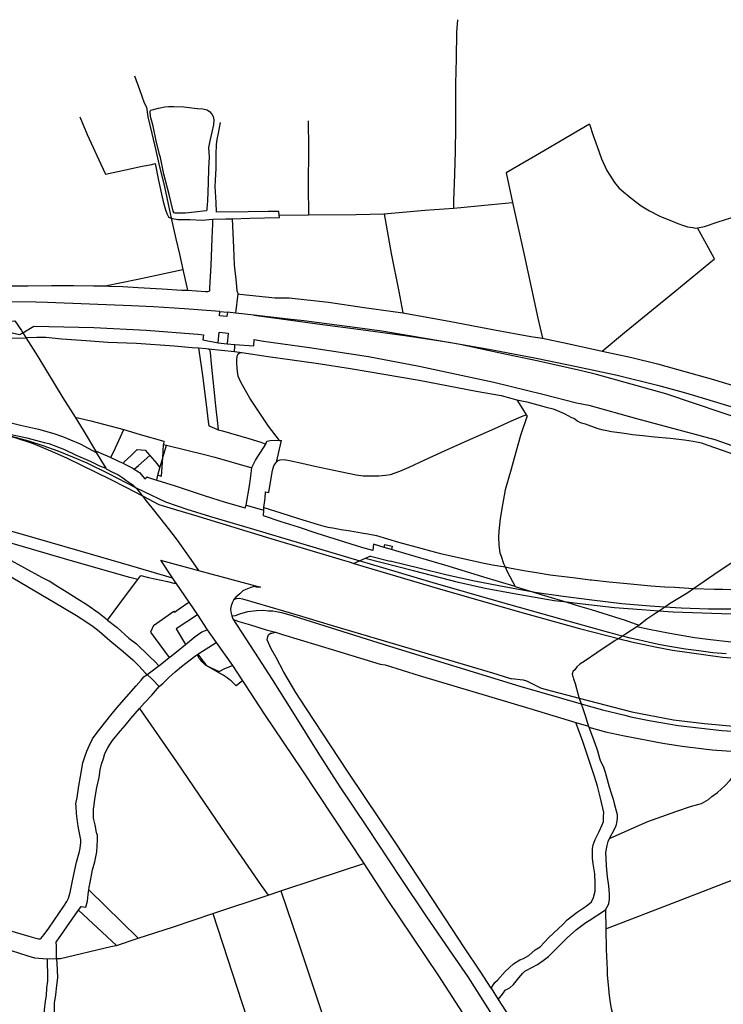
# Model space of a CAD drawing. Header units: inches. Extents: x 210911 to 224988, y 571697 to 586201.
# Tile 265 of 301: x 221012 to 221613, y 585291 to 586132. Entities that reach past the tile are written whole.
import ezdxf

# ---------------------------------------------------------------- set-up
doc = ezdxf.new("R2010")
doc.units = ezdxf.units.IN
doc.header["$MEASUREMENT"] = 0

msp = doc.modelspace()

# ---------------------------------------------------------------- linework, layer by layer
for points in [[(221382.803, 585971.011), (221382.914, 585977.25), (221383.665, 585999.966), (221384.224, 586019.527), (221384.668, 586039.741), (221384.538, 586077.238), (221385.149, 586098.959), (221385.446, 586121.448), (221386.436, 586132)], [(221109.992, 586084.124), (221114.29, 586072.318), (221118.205, 586060.84), (221120.144, 586057.261), (221121.467, 586049.105), (221124.79, 586034.839), (221128.257, 586020.29), (221130.808, 586008.837), (221135.506, 585989.144), (221139.605, 585970.502), (221141.431, 585962.332)], [(221173.699, 586014.458), (221173.15, 586004.791), (221172.889, 585992.708), (221172.266, 585977.099), (221171.853, 585970.276), (221171.77, 585969.309), (221171.174, 585968.796), (221161.347, 585967.414), (221153.62, 585966.661), (221147.568, 585966.536), (221144.727, 585966.531), (221143.789, 585966.984), (221143.189, 585968.462), (221139.553, 585982.499), (221134.945, 586000.032), (221132.189, 586014.298), (221131.389, 586016.742), (221128.525, 586028.535), (221125.915, 586040.953), (221123.682, 586049.364), (221123.39, 586053.486), (221123.616, 586054.453), (221123.838, 586054.716), (221130.63, 586056.342), (221135.94, 586057.659), (221139.094, 586057.892), (221143.611, 586057.957), (221152.079, 586057.518), (221163.702, 586056.174), (221168.447, 586055.927), (221172.143, 586054.938), (221174.163, 586053.606), (221176.213, 586051.364), (221177.211, 586049.233), (221177.813, 586046.477), (221177.424, 586042.155), (221175.959, 586036.011), (221174.297, 586028.56), (221173.37, 586022.901), (221173.699, 586014.458)], [(221063.364, 586049), (221069.559, 586033.972), (221081.343, 586008.521), (221085.166, 586000.056), (221102.264, 586003.669), (221116.435, 586006.736), (221124.928, 586008.23), (221127.796, 586009.031), (221130.552, 585994.48), (221134.079, 585977.685), (221135.423, 585973.451), (221136.595, 585969.558), (221137.738, 585966.433), (221139.135, 585963.65), (221139.876, 585962.883), (221141.431, 585962.332)], [(221233.751, 585964.985), (221233.484, 585968.027), (221224.335, 585968.124), (221207.203, 585967.837), (221179.956, 585967.589), (221179.769, 585975.89), (221178.976, 585989.507), (221179.364, 585994.539), (221179.826, 586005.229), (221179.889, 586016.715), (221180.156, 586025.244), (221180.744, 586029.737), (221181.842, 586035.055), (221183.538, 586044.07)], [(221258.505, 586045.458), (221258.694, 586022.173), (221258.558, 585989.877), (221258.634, 585965.199)], [(221498.978, 586042.726), (221452.705, 586015.669), (221427.759, 586001.211), (221433.191, 585975.765)], [(221498.978, 586042.726), (221502.051, 586033.071), (221505.366, 586023.497), (221509.108, 586013.212), (221513.702, 586003.071), (221516.153, 585999.181), (221520.285, 585992.934), (221524.044, 585988.42), (221526.208, 585986.377), (221534.376, 585979.455), (221542.912, 585972.932), (221550.194, 585968.624), (221558.441, 585964.516), (221561.115, 585963.298), (221570.441, 585959.591), (221574.422, 585957.892), (221579.199, 585956.025), (221582.639, 585954.979), (221587.158, 585954.333), (221589.176, 585953.853), (221591.141, 585954.173)], [(221323.519, 585966.011), (221358.041, 585969.302), (221382.803, 585971.011)], [(221382.803, 585971.011), (221415.197, 585974.124), (221433.191, 585975.765)], [(221433.191, 585975.765), (221443.125, 585931.104), (221454.709, 585877.024), (221458.733, 585859.838)], [(221141.431, 585962.332), (221145.366, 585944.727), (221148.432, 585931.684), (221151.431, 585918.516)], [(221141.431, 585962.332), (221141.675, 585962.245), (221142.406, 585962.092), (221147.039, 585961.361), (221157.267, 585961.237), (221167.951, 585960.773), (221176.985, 585961.458)], [(221155.205, 585900.861), (221163.097, 585900.21), (221170.798, 585899.741), (221172.758, 585899.801), (221173.752, 585899.945), (221174.262, 585900.628), (221174.514, 585902.818), (221175.414, 585921.981), (221176.363, 585945.01), (221176.993, 585957.492), (221176.985, 585961.458)], [(221176.985, 585961.458), (221188.122, 585961.804), (221193.435, 585961.961)], [(221193.435, 585961.961), (221208.719, 585962.41), (221233.92, 585963.052), (221233.751, 585964.985)], [(221193.435, 585961.961), (221194.647, 585937.339), (221195.188, 585922.386), (221196.893, 585907.52), (221197.59, 585900.187), (221198.132, 585898.823), (221198.532, 585897.602)], [(221233.751, 585964.985), (221258.634, 585965.199)], [(221258.634, 585965.199), (221299.377, 585965.501), (221323.1, 585965.97), (221323.519, 585966.011)], [(221323.519, 585966.011), (221329.445, 585932.094), (221335.844, 585899.668), (221339.349, 585881.586)], [(221591.141, 585954.173), (221597.299, 585955.233), (221608.968, 585959.319), (221619.673, 585962.636), (221626.488, 585964.923), (221630.861, 585966.124), (221633.673, 585966.755), (221635.157, 585966.87)], [(221509.805, 585848.789), (221528.917, 585864.733), (221571.921, 585899.864), (221605.791, 585927.558), (221600.63, 585936.987), (221591.141, 585954.173)], [(221085.05, 585904.463), (221112.845, 585910.241), (221151.431, 585918.516)], [(221151.431, 585918.516), (221155.205, 585900.861)], [(221000.744, 585904.613), (221018.783, 585904.443), (221039.154, 585904.792), (221058.02, 585904.883), (221074.84, 585904.657), (221085.05, 585904.463)], [(221085.05, 585904.463), (221088.478, 585904.398), (221099.958, 585903.906), (221113.029, 585903.077), (221133.602, 585902.034), (221150.424, 585900.813), (221155.205, 585900.861)], [(221196.685, 585881.173), (221198.532, 585897.602)], [(221198.532, 585897.602), (221200.152, 585897.349), (221230.218, 585894.247), (221242.095, 585894.24), (221275.941, 585890.548), (221306.209, 585886.054), (221339.349, 585881.586)], [(221182.948, 585882.69), (221152.787, 585884.926), (221126.241, 585886.592), (221107.442, 585887.566), (221035.742, 585890.293), (221025.728, 585890.557), (220994.641, 585891.012)], [(220742.323, 585877.609), (220745.968, 585876.659), (220752.072, 585875.756), (220763.673, 585874.703), (220934.361, 585871.547), (220942.168, 585871.195), (220952.138, 585870.512), (220972.087, 585869.571), (220981.948, 585869.274), (220987.828, 585868.939), (220995.433, 585868.266), (220998.132, 585867.602), (221005.264, 585864.273), (221012.006, 585863.004), (221014.57, 585864.517)], [(221189.351, 585881.997), (221189.003, 585878.437), (221182.593, 585879.064), (221182.948, 585882.69)], [(221182.948, 585882.69), (221189.351, 585881.997)], [(221196.685, 585881.173), (221189.351, 585881.997)], [(221212.082, 585879.443), (221196.685, 585881.173)], [(221212.082, 585879.443), (221233.294, 585876.607), (221268.393, 585871.942), (221303.502, 585867.218), (221341.067, 585861.994), (221360.017, 585859.135)], [(221360.017, 585859.135), (221321.444, 585865.697), (221304.684, 585868.116), (221254.71, 585874.519), (221241.213, 585876.171), (221212.082, 585879.443)], [(221339.349, 585881.586), (221378.967, 585874.386), (221417.735, 585866.979), (221448.829, 585861.406), (221458.733, 585859.838)], [(220625.598, 585871.636), (220666.584, 585871.96), (220705.744, 585871.129), (220737.148, 585870.402), (220867.987, 585864.267), (220956.545, 585861.177), (221017.476, 585859.831)], [(221004.87, 585874.325), (221007.734, 585874.743), (221013.419, 585866.374), (221014.57, 585864.517)], [(221014.57, 585864.517), (221024.105, 585870.142), (221075.296, 585868.861), (221120.011, 585866.558), (221164.003, 585863.218), (221168.895, 585862.673), (221168.413, 585858.341), (221181.402, 585855.824)], [(221014.57, 585864.517), (221017.073, 585860.481)], [(221017.073, 585860.481), (221026.568, 585860.761), (221034.183, 585860.604), (221047.909, 585859.179), (221068.766, 585857.852), (221087.35, 585856.521), (221111.673, 585855.655), (221143.897, 585853.353), (221159.384, 585851.959), (221164.702, 585851.54)], [(221017.073, 585860.481), (221017.476, 585859.831)], [(221017.476, 585859.831), (221019.49, 585856.799), (221027.35, 585844.306), (221048.889, 585808.919), (221059.197, 585792.339)], [(221181.402, 585855.824), (221182.302, 585865.026), (221190.131, 585864.26), (221189.225, 585854.996)], [(221195.792, 585854.51), (221211.879, 585853.319), (221212.274, 585858.645), (221220.213, 585857.192), (221259.701, 585851.751), (221310.007, 585844.038), (221353.247, 585835.983), (221417.051, 585822.315), (221458.991, 585812.066), (221487.859, 585804.513), (221498.289, 585802.708), (221538.92, 585791.318), (221605.93, 585773.281), (221621.323, 585767.882), (221635.841, 585763.239), (221650.094, 585758.381), (221684.582, 585744.471)], [(221360.017, 585859.135), (221378.578, 585856.334), (221415.955, 585849.827), (221453.271, 585842.653), (221487.894, 585835.494), (221522.56, 585828.185), (221556.945, 585819.754), (221579.058, 585813.785)], [(221693.833, 585768.067), (221663.961, 585778.793), (221636.906, 585787.648), (221564.035, 585812.169), (221504.835, 585828.823), (221491.932, 585831.97), (221455.293, 585840.054), (221422.431, 585847.067), (221388.276, 585854.327), (221360.017, 585859.135)], [(221458.733, 585859.838), (221480.18, 585855.179), (221503.488, 585850.104), (221509.805, 585848.789)], [(221164.702, 585851.54), (221168.068, 585828.009), (221171.128, 585803.224), (221173.06, 585788.757), (221173.635, 585785.063), (221174.517, 585784.581), (221180.29, 585782.146), (221181.541, 585781.637)], [(221164.702, 585851.54), (221171.348, 585850.929), (221173.166, 585850.847)], [(221173.166, 585850.847), (221173.991, 585850.194), (221174.621, 585847.665), (221175.578, 585837.973), (221177.723, 585815.859), (221179.341, 585802.159), (221181.047, 585786.867), (221181.541, 585781.637)], [(221173.166, 585850.847), (221195.409, 585848.397)], [(221181.402, 585855.824), (221189.225, 585854.996)], [(221189.225, 585854.996), (221195.792, 585854.51)], [(221195.409, 585848.397), (221195.675, 585852.639), (221195.792, 585854.51)], [(221195.409, 585848.397), (221201.613, 585847.714)], [(221233.96, 585772.328), (221224.636, 585784.728), (221208.622, 585808.693), (221200.895, 585822.24), (221199.327, 585825.364), (221198.641, 585827.438), (221198.036, 585831.332), (221197.427, 585837.785), (221197.532, 585842.106), (221198.123, 585845.32), (221198.49, 585846.429), (221199.824, 585847.17), (221201.613, 585847.714)], [(221201.613, 585847.714), (221224.15, 585844.314), (221265.388, 585838.504), (221294.604, 585833.979), (221353.267, 585823.907), (221401.983, 585814.669), (221423.499, 585810.898), (221431.573, 585808.553), (221435.609, 585807.452), (221436.654, 585807.223)], [(221509.805, 585848.789), (221535.096, 585843.366), (221557.098, 585837.776), (221580.494, 585831.251), (221602.752, 585825.15), (221624.614, 585818.423), (221646.874, 585811.612), (221658.735, 585807.775)], [(220863.132, 585821.042), (220889.328, 585815.277), (220908.967, 585810.044), (220924.345, 585806.387), (220940.886, 585802.835), (220967.348, 585795.787), (220994.213, 585790.025), (221012.559, 585785.623), (221027.859, 585781.972)], [(220855.443, 585810.566), (220861.106, 585809.31), (220909.405, 585798.297), (220960.904, 585786.505), (220996.787, 585777.894), (221007.597, 585775.036), (221023.28, 585769.817), (221041.513, 585762.013), (221052.382, 585757.172), (221089.078, 585739.494), (221102.685, 585732.377), (221116.701, 585725.145)], [(221579.058, 585813.785), (221579.019, 585813.628)], [(221579.019, 585813.628), (221588.503, 585810.987), (221623.351, 585800.169), (221655.352, 585790.279), (221675.696, 585790.64)], [(220882.154, 585805.848), (220897.415, 585802.653), (220937.102, 585793.189), (220974.39, 585784.481), (221000.609, 585778.31), (221017.946, 585774.743), (221032.678, 585770.677), (221036.699, 585769.836), (221042.762, 585767.553), (221050.169, 585764.753), (221060.253, 585759.981), (221072.161, 585754.87), (221079.99, 585750.713), (221085.432, 585748.718)], [(220882.154, 585805.848), (220920.132, 585797.012), (220934.197, 585793.585), (220942.656, 585791.47), (220960.113, 585787.239), (220997.26, 585778.192), (221019.393, 585772.119), (221031.523, 585768.185), (221044.346, 585763.675), (221057.054, 585758.499), (221069.275, 585753.169), (221087.739, 585744.321), (221110.893, 585732.279)], [(221436.654, 585807.223), (221445.273, 585805.337), (221454.797, 585802.795), (221461.818, 585800.988), (221467.958, 585799.379), (221471.285, 585798.134), (221477.342, 585795.558), (221483.571, 585791.93), (221485.362, 585791.478), (221488.861, 585789.04), (221490.994, 585787.907), (221495.088, 585786.549), (221505.125, 585782.843), (221509.134, 585781.656), (221513.681, 585780.812), (221517.717, 585780.136), (221524.396, 585779.153), (221530.534, 585778.397), (221535.508, 585777.553), (221544.545, 585776.546), (221554.349, 585775.568), (221567.734, 585774.398), (221580.181, 585772.829), (221587.57, 585771.847), (221594.705, 585770.381), (221599.311, 585768.57), (221613.157, 585763.79), (221633.031, 585756.776)], [(221436.654, 585807.223), (221441.563, 585799.417), (221444.854, 585794.408)], [(221059.197, 585792.339), (221066.079, 585781.27), (221076.531, 585763.503)], [(221059.197, 585792.339), (221072.65, 585789.231), (221100.882, 585781.764)], [(221231.386, 585753.946), (221232.848, 585755.204), (221234.381, 585755.833), (221238.017, 585756.095), (221242.394, 585755.165), (221252.996, 585753.165), (221264.111, 585750.428), (221285.827, 585745.833), (221299.47, 585743.014), (221305.438, 585742.172), (221310.666, 585742.096), (221318.792, 585742.196), (221324.445, 585742.832), (221328.819, 585743.465), (221336.712, 585746.151), (221344.746, 585749.691), (221358.088, 585755.827), (221375.063, 585763.647), (221394.679, 585772.439), (221417.985, 585782.658), (221432.093, 585789.109), (221442.314, 585793.391), (221444.854, 585794.408)], [(221444.854, 585794.408), (221445.535, 585793.528), (221440.045, 585776.529), (221434.486, 585757.158), (221432.003, 585747.943), (221426.867, 585730.279), (221424.42, 585717.453), (221422.596, 585705.794), (221421.48, 585694.989), (221421.177, 585690.07), (221421.362, 585682.906), (221422.312, 585676.341), (221423.284, 585673.556), (221425.342, 585667.192), (221426.764, 585664.298)], [(221027.859, 585781.972), (221041.156, 585778.328), (221048.502, 585775.782), (221055.369, 585773.058), (221063.697, 585769.592), (221077.287, 585762.248)], [(221089.909, 585757.761), (221093.862, 585766.099), (221100.882, 585781.764)], [(221100.882, 585781.764), (221114.95, 585777.622), (221134.935, 585771.944), (221134.687, 585768.964)], [(221181.541, 585781.637), (221185.293, 585780.677), (221207.666, 585774.065), (221217.986, 585770.928), (221222.182, 585769.302)], [(221134.104, 585757.513), (221134.687, 585768.964)], [(221134.104, 585757.513), (221134.421, 585758.667), (221137.458, 585768.412)], [(221134.687, 585768.964), (221137.458, 585768.412)], [(221137.458, 585768.412), (221154.839, 585764.162), (221169.962, 585760.379), (221178.774, 585758.121), (221210.266, 585748.902)], [(221210.266, 585748.902), (221210.328, 585749.364), (221213.527, 585755.596), (221220.353, 585766.213), (221222.182, 585769.302)], [(221222.182, 585769.302), (221223.184, 585771.903), (221225.853, 585772.392), (221230.399, 585772.542), (221233.96, 585772.328)], [(221231.386, 585753.946), (221235.772, 585772.319)], [(221233.96, 585772.328), (221235.772, 585772.319)], [(221076.531, 585763.503), (221077.287, 585762.248)], [(221076.531, 585763.503), (221083.36, 585760.821), (221086.716, 585759.377), (221089.909, 585757.761)], [(221077.287, 585762.248), (221080.363, 585757.144), (221085.432, 585748.718)], [(221089.909, 585757.761), (221096.868, 585754.591), (221100.886, 585752.643)], [(221100.886, 585752.643), (221101.046, 585754.058), (221107.257, 585759.67), (221112.39, 585764.739), (221119.153, 585764.012), (221123.156, 585759.444)], [(221109.74, 585747.913), (221113.326, 585750.981), (221123.156, 585759.444)], [(221123.156, 585759.444), (221128.977, 585752.8), (221131.787, 585749.102)], [(221129.887, 585742.642), (221133.005, 585741.948), (221134.104, 585757.513)], [(221131.787, 585749.102), (221134.104, 585757.513)], [(221085.432, 585748.718), (221085.68, 585748.306), (221091.306, 585745.365), (221095.887, 585743.312), (221100.143, 585740.372), (221102.677, 585738.398), (221108.571, 585734.378), (221110.893, 585732.279)], [(221100.886, 585752.643), (221101.191, 585752.495), (221108.472, 585748.755), (221109.74, 585747.913)], [(221129.887, 585742.642), (221131.787, 585749.102)], [(221205.452, 585717.202), (221208.452, 585735.402), (221210.266, 585748.902)], [(221220.666, 585715.112), (221221.545, 585723.201), (221221.933, 585728.66), (221224.803, 585728.04), (221226.349, 585736.856), (221227.949, 585746.695), (221229.106, 585750.763), (221230.664, 585753.324), (221231.386, 585753.946)], [(221109.74, 585747.913), (221113.359, 585745.617), (221114.192, 585745.077), (221118.911, 585739.609), (221120.742, 585741.255), (221121.168, 585741.064), (221127.101, 585738.981), (221129.149, 585738.368)], [(221129.149, 585738.368), (221129.887, 585742.642)], [(221110.893, 585732.279), (221111.689, 585731.56), (221114.101, 585728.446), (221116.237, 585725.735)], [(221110.893, 585732.279), (221124.673, 585725.682), (221136.635, 585720.124), (221146.544, 585716.481), (221154.592, 585713.716), (221174.948, 585707.566), (221208.847, 585697.368), (221254.651, 585683.733), (221302.524, 585669.529)], [(221129.149, 585738.368), (221144.67, 585733.724), (221169.519, 585725.297), (221187.571, 585719.643), (221204.6, 585714.898), (221205.452, 585717.202)], [(221116.237, 585725.735), (221116.701, 585725.145)], [(221116.701, 585725.145), (221119.823, 585721.182), (221124.933, 585714.818), (221131.38, 585706.714), (221138.817, 585697.262), (221142.742, 585692.071), (221146.405, 585687.244), (221158.227, 585670.619), (221164.74, 585661.439)], [(221116.701, 585725.145), (221117.325, 585724.826), (221130.881, 585717.746), (221143.049, 585713.924), (221161.184, 585708.654), (221226.577, 585688.747), (221287.541, 585670.35), (221293.373, 585668.633), (221297.461, 585667.422)], [(221205.452, 585717.202), (221220.425, 585712.899)], [(221220.425, 585712.899), (221220.666, 585715.112)], [(221220.666, 585715.112), (221234.963, 585710.569), (221250.129, 585705.861), (221266.998, 585700.566)], [(221323.258, 585681.059), (221314.161, 585683.737), (221313.689, 585678.306), (221304.421, 585681.047), (221266.183, 585692.919), (221250.148, 585698.377), (221235.478, 585702.956), (221220.325, 585707.933), (221220.425, 585712.899)], [(221087.032, 585618.905), (221079.684, 585624.604), (221069.387, 585631.845), (221061.056, 585637.103), (221052.498, 585642.385), (221042.848, 585648.387), (221036.927, 585652.321), (221030.736, 585655.398), (221001.707, 585671.356), (220977.232, 585685.176), (220956.312, 585697.124), (220950.575, 585700.294)], [(221112.961, 585653.701), (221105.995, 585655.195), (221057.043, 585669.311), (220991.377, 585688.402), (220984.801, 585692.953), (220978.905, 585697.082), (220967.465, 585700.993), (220965.416, 585701.689)], [(221266.998, 585700.566), (221269.04, 585699.945), (221271.099, 585699.387), (221273.175, 585698.892), (221275.265, 585698.461), (221277.367, 585698.094), (221279.479, 585697.791)], [(220996.813, 585697.253), (220998.001, 585696.953), (221024.845, 585689.13), (221063.273, 585678), (221107.448, 585665.268), (221136.511, 585656.807), (221142.224, 585655.141)], [(221279.479, 585697.791), (221286.708, 585696.394), (221294.683, 585695.219), (221303.963, 585693.566), (221309.54, 585692.513), (221316.873, 585691.12), (221335.52, 585685.524), (221354.855, 585680.305), (221363.003, 585678.061), (221371.627, 585675.841), (221408.751, 585667.597), (221416.049, 585666.275), (221426.764, 585664.298)], [(221587.704, 585645.99), (221609.664, 585661.155), (221637.302, 585679.172), (221647.772, 585686.355), (221653.389, 585690.587)], [(221323.258, 585681.059), (221323.946, 585683.658), (221330.326, 585681.967), (221329.609, 585679.19)], [(221311.617, 585673.567), (221307.293, 585671.662)], [(221311.617, 585673.567), (221328.421, 585669.27)], [(221329.609, 585679.19), (221323.258, 585681.059)], [(221435.398, 585647.541), (221408.573, 585655.563), (221377.955, 585665.003), (221333.265, 585678.114), (221329.609, 585679.19)], [(220977.541, 585671.636), (220999.823, 585658.617), (221048.591, 585629.951), (221060.504, 585622.908), (221069.158, 585617.031), (221074.734, 585613.346), (221079.913, 585609.598), (221089.059, 585601.54), (221100.188, 585592.153), (221108.553, 585584.906), (221113.638, 585579.962), (221119.518, 585573.497), (221120.828, 585572.442)], [(221132.262, 585670.256), (221164.74, 585661.439)], [(221132.262, 585670.256), (221142.224, 585655.141)], [(221302.524, 585669.529), (221301.454, 585669.05), (221297.461, 585667.422)], [(221297.461, 585667.422), (221368.63, 585646.347), (221438.923, 585626.115), (221490.462, 585611.853), (221523.558, 585603.165)], [(221307.293, 585671.662), (221302.524, 585669.529)], [(221302.524, 585669.529), (221308.48, 585667.762), (221364.864, 585651.096), (221420.579, 585635.078), (221475.169, 585619.654), (221512.115, 585609.436), (221522.589, 585606.631), (221527.044, 585605.478)], [(221479.636, 585634.134), (221468.682, 585635.44), (221434.626, 585641.246), (221409.794, 585645.884), (221386.865, 585651.016), (221348.425, 585660.889), (221307.293, 585671.662)], [(221450.952, 585642.784), (221427.396, 585647.11), (221400.615, 585652.183), (221377.214, 585657.421), (221354.182, 585663.032), (221328.421, 585669.27)], [(221112.961, 585653.701), (221115.498, 585657.108)], [(221115.498, 585657.108), (221122.033, 585655.383), (221138.234, 585651.796), (221143.572, 585650.353), (221145.408, 585650.385)], [(221164.74, 585661.439), (221217.603, 585647.089)], [(221426.764, 585664.298), (221428.622, 585660.517), (221435.398, 585647.541)], [(221426.764, 585664.298), (221430.524, 585663.605), (221442.727, 585661.421), (221453.54, 585659.468), (221465.175, 585657.682), (221486.992, 585655.087), (221499.564, 585653.33), (221500.562, 585653.216)], [(221587.704, 585645.99), (221605.767, 585645.415), (221612.885, 585645.28), (221626.342, 585644.799), (221641.323, 585644.839), (221657.887, 585645.163), (221672.635, 585645.573), (221687.092, 585646.222), (221704.64, 585647.485), (221721.764, 585648.552), (221737.835, 585649.454), (221756.169, 585651.274), (221768.756, 585652.882), (221782.724, 585654.434), (221795.92, 585656.25), (221815.606, 585659.35), (221827.188, 585661.115), (221832.601, 585662.049)], [(221087.032, 585618.905), (221103.303, 585640.732), (221112.961, 585653.701)], [(221142.224, 585655.141), (221143.932, 585652.549), (221145.408, 585650.385)], [(221145.408, 585650.385), (221156.455, 585634.185)], [(221500.562, 585653.216), (221515.584, 585651.507), (221531.064, 585650.094), (221551.302, 585648.165), (221563.148, 585647.441), (221571.81, 585646.929)], [(221217.603, 585647.089), (221214.278, 585647.197), (221212.402, 585647.535), (221209.563, 585646.677), (221205.276, 585645.02), (221202.721, 585644.021), (221200.055, 585641.4), (221196.708, 585638.438), (221194.979, 585636.501)], [(221435.398, 585647.541), (221450.952, 585642.784)], [(221563.053, 585630.083), (221550.757, 585630.843), (221526.488, 585632.886), (221500.794, 585635.858), (221476.299, 585638.945), (221452.163, 585642.562), (221450.952, 585642.784)], [(221450.952, 585642.784), (221460.456, 585639.878), (221479.636, 585634.134)], [(221860.936, 585630.877), (221849.351, 585641.996), (221835.687, 585639.695), (221783.367, 585632.954), (221733.775, 585626.82), (221721.479, 585626.08), (221683.512, 585624.641), (221648.389, 585623.479), (221619.836, 585623.902), (221570.436, 585625.673), (221557.9, 585626.589)], [(221563.053, 585630.083), (221567.299, 585632.962), (221582.794, 585642.599), (221587.704, 585645.99)], [(221855.213, 585638.347), (221853.751, 585638.628), (221847.513, 585644.227), (221833.755, 585645.131), (221823.624, 585642.766), (221798.829, 585639.317), (221775.325, 585636.431), (221750.432, 585633.491), (221725.289, 585631.285), (221700.079, 585629.552), (221674.725, 585628.527), (221650.357, 585628.2), (221625.063, 585628.126), (221600.488, 585628.307), (221577.334, 585629.201), (221563.053, 585630.083)], [(221571.81, 585646.929), (221587.704, 585645.99)], [(221148.202, 585628.431), (221156.455, 585634.185)], [(221156.455, 585634.185), (221163.76, 585623.473)], [(221194.979, 585636.501), (221193.761, 585634.253), (221192.659, 585631.209), (221191.983, 585628.308), (221192.357, 585626.006), (221193.278, 585622.568)], [(221194.979, 585636.501), (221197.286, 585637.504), (221199.873, 585637.584), (221202.228, 585637.138), (221237.306, 585626.853), (221249.914, 585623.114), (221277.978, 585614.691), (221340.767, 585596.153), (221415.935, 585573.744), (221431.31, 585569.085), (221432.292, 585568.947), (221442.229, 585567.962), (221445.022, 585567.07), (221455.918, 585561.551), (221457.002, 585561.063), (221461.948, 585559.661), (221490.125, 585552.322)], [(221479.636, 585634.134), (221490.291, 585630.943)], [(221490.763, 585632.807), (221479.636, 585634.134)], [(221490.291, 585630.943), (221500.37, 585627.924), (221524.734, 585620.32), (221529.234, 585618.808)], [(221543.552, 585627.618), (221520.336, 585629.283), (221490.763, 585632.807)], [(221539.421, 585613.47), (221549.985, 585611.219), (221567.668, 585607.647), (221588.655, 585604.021), (221602.2, 585602.28), (221617.525, 585600.67), (221634.182, 585599.573), (221655.543, 585598.743), (221675.565, 585598.799), (221699.971, 585599.63), (221726.345, 585601.355), (221743.565, 585603.309), (221765.866, 585606.612), (221787.465, 585610.484), (221801.885, 585613.574), (221815.858, 585616.98), (221831.29, 585621.343), (221849.135, 585626.603), (221852.501, 585627.565), (221860.936, 585630.877)], [(221126.223, 585614.407), (221143.647, 585626.571)], [(221143.647, 585626.571), (221144.265, 585625.685)], [(221144.265, 585625.685), (221148.202, 585628.431)], [(221163.76, 585623.473), (221145.659, 585611.586), (221153.486, 585598.184)], [(221163.76, 585623.473), (221172.179, 585610.497)], [(221193.278, 585622.568), (221196.386, 585622.744), (221200.116, 585624.251), (221206.976, 585626.155), (221214.139, 585627.032), (221220.377, 585627.402), (221224.598, 585626.769), (221228.212, 585626.815), (221231.407, 585626.288), (221235.626, 585625.284), (221244.645, 585622.803), (221272.562, 585613.986), (221327.833, 585596.583), (221439.238, 585562.409), (221491.791, 585547.46)], [(221193.278, 585622.568), (221193.991, 585619.905)], [(221540.946, 585614.448), (221548.004, 585619.992), (221554.729, 585624.439), (221557.9, 585626.589)], [(221557.9, 585626.589), (221543.552, 585627.618)], [(221557.9, 585626.589), (221563.053, 585630.083)], [(221087.032, 585618.905), (221095.12, 585612.59), (221105.28, 585603.412), (221111.583, 585598.745), (221122.447, 585588.216), (221127.533, 585583.272), (221130.683, 585579.767)], [(221126.223, 585614.407), (221123.567, 585608.658)], [(221193.991, 585619.905), (221215.732, 585586.586), (221227.612, 585568.2), (221244.939, 585540.469), (221266.645, 585505.85), (221285.477, 585476.469), (221308.834, 585441.707), (221337.13, 585398.986), (221359.145, 585366.248), (221378.908, 585337.281), (221395.019, 585314.078), (221416.988, 585279.094), (221449.757, 585229.03), (221482.671, 585178.827), (221496.738, 585155.561), (221513.214, 585129.322), (221533.777, 585096.758), (221577.252, 585027.265), (221606.752, 584982.234), (221620.344, 584961.802)], [(221193.991, 585619.905), (221194.557, 585619.358), (221199.22, 585617.717), (221209.085, 585614.92), (221222.475, 585610.623), (221230.491, 585608.534)], [(221529.234, 585618.808), (221540.946, 585614.448)], [(221539.421, 585613.47), (221540.946, 585614.448)], [(221123.567, 585608.658), (221139.748, 585586.853)], [(221153.486, 585598.184), (221161.884, 585604.93), (221167.443, 585608.835), (221172.179, 585610.497)], [(221172.179, 585610.497), (221179.745, 585599.894)], [(221414.978, 585304.434), (221405.309, 585318.983), (221392.172, 585338.775), (221365.015, 585380.119), (221333.497, 585428.165), (221292.635, 585489.015), (221256.53, 585543.933), (221247.867, 585556.938), (221237.746, 585574.546), (221230.96, 585586.929), (221226.883, 585594.341), (221223.43, 585602.068), (221223.822, 585604.826), (221224.53, 585606.249), (221226.232, 585607.673), (221227.397, 585607.619), (221230.491, 585608.534)], [(221230.491, 585608.534), (221236.491, 585606.498), (221281.749, 585592.961), (221320.072, 585581.346), (221324.278, 585580.756), (221353.333, 585571.597), (221412.493, 585554.021), (221447.773, 585543.508), (221467.446, 585537.318), (221487.295, 585531.54)], [(221527.044, 585605.478), (221529.675, 585607.223), (221539.421, 585613.47)], [(221139.748, 585586.853), (221140.532, 585587.476), (221146.025, 585591.921), (221153.486, 585598.184)], [(221164.917, 585590.326), (221179.745, 585599.894)], [(221179.745, 585599.894), (221193.756, 585580.125)], [(221522.753, 585602.631), (221520.822, 585601.351), (221505.187, 585590.861), (221495.256, 585584.162), (221490.63, 585581.197), (221487.992, 585579.089), (221486.435, 585576.527), (221485.016, 585575.245), (221484.112, 585572.941), (221484.713, 585570.469), (221484.884, 585569.942)], [(221509.864, 585542.319), (221529.214, 585537.572), (221534.165, 585536.373), (221549.84, 585533.2), (221561.429, 585531.065), (221574.761, 585528.837), (221611.998, 585524.715), (221652.147, 585522.123), (221685.494, 585521.947), (221722.05, 585523.538), (221741.994, 585525.572), (221762.284, 585528.032), (221795.651, 585533.865), (221819.992, 585538.967), (221851.164, 585547.086), (221873.322, 585553.639), (221897.12, 585561.807), (221923.593, 585572.422), (221960.677, 585589.101), (221967.317, 585592.532), (221978.549, 585597.215)], [(221522.753, 585602.631), (221523.558, 585603.165)], [(221523.558, 585603.165), (221523.731, 585603.28)], [(221523.558, 585603.165), (221526.391, 585602.422), (221530.591, 585601.418), (221533.532, 585600.753), (221534.833, 585600.425), (221555.095, 585596.038), (221569.752, 585593.267), (221612.587, 585587.378), (221643.899, 585585.002), (221677.375, 585584.4)], [(221523.731, 585603.28), (221527.044, 585605.478)], [(221527.044, 585605.478), (221532.238, 585604.135), (221540.461, 585602.206), (221550.161, 585600.059), (221559.247, 585598.197), (221568.901, 585596.343), (221581.07, 585594.445), (221592.264, 585592.921), (221604.294, 585591.366), (221615.656, 585590.26)], [(221131.2, 585562.162), (221134.55, 585565.143), (221139.355, 585569.945), (221144.699, 585574.813), (221150.133, 585579.37), (221157.455, 585584.841), (221162.502, 585588.765), (221164.004, 585589.735)], [(221164.004, 585589.735), (221164.072, 585589.78)], [(221165.28, 585586.173), (221164.928, 585586.706), (221164.628, 585587.271), (221164.384, 585587.862), (221164.197, 585588.473), (221164.07, 585589.099), (221164.004, 585589.735)], [(221164.072, 585589.78), (221164.917, 585590.326)], [(221164.072, 585589.78), (221168.19, 585584.442)], [(221490.125, 585552.322), (221534.949, 585540.647), (221570.676, 585533.724), (221597.219, 585530.488), (221625.172, 585528.041), (221649.47, 585527.285), (221673.482, 585527.006), (221700.878, 585527.284), (221723.9, 585528.665), (221745.631, 585530.732), (221778.702, 585536.004), (221809.47, 585541.797), (221841.004, 585549.865), (221869.93, 585558.437), (221907.554, 585570.438), (221957.01, 585590.395)], [(221130.683, 585579.767), (221134.757, 585582.885), (221139.748, 585586.853)], [(221170.781, 585580.447), (221169.323, 585581.797), (221167.919, 585583.202), (221166.57, 585584.662), (221165.28, 585586.173)], [(221168.19, 585584.442), (221168.585, 585583.93), (221171.161, 585580.54), (221173.19, 585579.385), (221175.487, 585578.096), (221182.391, 585574.874)], [(221180.582, 585574.753), (221178.552, 585575.767), (221176.554, 585576.844), (221174.592, 585577.984), (221172.667, 585579.185), (221170.781, 585580.447)], [(221001.156, 585354.296), (221019.576, 585348.929), (221025.631, 585347.072), (221028.029, 585346.459), (221029.503, 585346.655), (221030.147, 585347.206), (221031.376, 585348.422), (221032.88, 585350.21), (221036.794, 585355.622), (221049.685, 585374.322), (221052.173, 585378.345), (221053.658, 585381.27), (221054.192, 585383.27), (221054.882, 585386.067), (221057.415, 585397.425), (221060.516, 585412.09), (221063.032, 585421.145), (221063.548, 585424.139), (221064.063, 585428.924), (221064.137, 585431.256), (221063.831, 585432.53), (221062.208, 585441.002), (221061.314, 585446.7), (221060.342, 585453.648), (221060.235, 585459.901), (221059.973, 585461.914), (221060.987, 585467.39), (221062.322, 585477.334), (221063.775, 585485.404), (221065.933, 585497.068), (221067.581, 585502.015), (221069.2, 585507.017), (221071.417, 585511.974), (221074.221, 585517.452), (221077.273, 585521.769), (221081.108, 585526.781), (221089.9, 585537.679), (221094.964, 585543.906), (221103.215, 585553.231), (221111.407, 585562.668), (221115.81, 585567.69), (221118.036, 585570.429), (221120.799, 585572.361)], [(221120.799, 585572.361), (221120.869, 585572.409), (221120.828, 585572.442)], [(221120.799, 585572.361), (221125.407, 585568.112), (221131.2, 585562.162)], [(221120.828, 585572.442), (221124.966, 585575.552), (221130.045, 585579.279), (221130.683, 585579.767)], [(221185.928, 585571.731), (221180.582, 585574.753)], [(221182.391, 585574.874), (221187.33, 585577.567), (221193.756, 585580.125)], [(221193.756, 585580.125), (221202.318, 585567.058)], [(221196.959, 585562.802), (221195.522, 585564.239), (221194.035, 585565.625), (221192.501, 585566.958), (221190.921, 585568.237), (221189.298, 585569.459), (221187.633, 585570.625), (221185.928, 585571.731)], [(221202.318, 585567.058), (221196.959, 585562.802)], [(221202.318, 585567.058), (221204.532, 585563.679), (221221.251, 585538.213), (221252.95, 585490.888), (221305.922, 585410.933)], [(221484.884, 585569.942), (221485.301, 585568.661)], [(221485.301, 585568.661), (221486.543, 585564.843), (221489.204, 585555.011), (221490.125, 585552.322)], [(221114.318, 585543.409), (221118.446, 585548.206), (221124.757, 585554.655), (221131.2, 585562.162)], [(221490.125, 585552.322), (221491.791, 585547.46)], [(221491.791, 585547.46), (221509.864, 585542.319)], [(221491.791, 585547.46), (221493.176, 585543.419), (221495.463, 585536.458), (221496.949, 585531.798), (221498.118, 585528.374)], [(221071.052, 585388.528), (221071.395, 585390.816), (221072.125, 585394.638), (221074.153, 585405.589), (221075.971, 585412.272), (221077.09, 585416.584), (221077.813, 585420.832), (221078.234, 585426.07), (221078.288, 585431.188), (221078.252, 585434.968), (221077.583, 585437.487), (221076.335, 585444.003), (221074.986, 585449.751), (221075.011, 585453.276), (221074.996, 585457.426), (221075.415, 585461.158), (221076.099, 585466.031), (221077.948, 585475.813), (221079.761, 585484.429), (221080.785, 585490.985), (221081.894, 585495.866), (221083.433, 585500.611), (221084.667, 585504.84), (221087.138, 585509.857), (221089.051, 585512.648), (221091.208, 585516.068), (221093.743, 585519.04), (221097.916, 585524.229), (221101.986, 585528.79), (221106.882, 585534.93), (221114.318, 585543.409)], [(221114.318, 585543.409), (221145.794, 585497.822), (221184.178, 585441.8), (221218.189, 585392.242), (221224.285, 585383.882)], [(221414.978, 585304.434), (221418.113, 585309.198), (221420.155, 585311.221), (221426.704, 585318.567), (221434.022, 585325.09), (221439.328, 585328.54), (221442.479, 585329.768), (221447.134, 585332.25), (221452.494, 585337.149), (221456.694, 585339.687), (221464.18, 585347.575), (221476.091, 585358.826), (221479.834, 585362.699), (221488.43, 585369.225), (221496.063, 585374.413), (221500.658, 585378.287), (221502.413, 585381.873), (221503.652, 585387.333), (221503.696, 585393.9), (221503.425, 585401.945), (221502.044, 585410.5), (221501.551, 585415.588), (221501.343, 585420.25), (221501.337, 585423.662), (221502.126, 585426.904), (221503.85, 585431.541), (221507.076, 585438.285), (221509.792, 585443.918), (221510.781, 585446.763), (221510.801, 585450.971), (221511.135, 585454.553), (221508.157, 585466.858), (221505.864, 585477.088), (221503.234, 585485.3), (221498.318, 585499.903), (221493.317, 585515.104), (221487.295, 585531.54)], [(221487.295, 585531.54), (221498.118, 585528.374)], [(221498.118, 585528.374), (221498.393, 585527.324)], [(221498.393, 585527.324), (221512.636, 585523.566), (221528.856, 585519.926), (221561.485, 585513.727), (221578.084, 585511.105), (221596.651, 585508.933), (221603.646, 585508.064), (221624.31, 585506.596), (221633.848, 585505.416), (221637.719, 585505.426)], [(221498.393, 585527.324), (221501.548, 585519.241), (221504.89, 585509.894), (221505.73, 585507.057)], [(221505.73, 585507.057), (221507.55, 585500.915), (221508.094, 585499.125), (221510.975, 585493.103), (221512.319, 585488.87), (221515.724, 585476.566), (221517.754, 585470.116), (221519.154, 585465.911), (221519.9, 585462.16), (221522.475, 585452.783), (221522.566, 585450.196), (221522.202, 585447.096), (221521.415, 585443.001), (221519.745, 585439.53), (221516.603, 585433.753), (221516.018, 585432.368)], [(221516.018, 585432.368), (221534.577, 585440.652), (221548.605, 585446.854), (221572.796, 585455.245), (221586.003, 585459.856), (221594.703, 585462.294), (221596.607, 585463.316), (221600.541, 585465.614), (221603.393, 585468.037), (221608.276, 585471.545), (221614.424, 585477.28), (221618.732, 585481.803), (221623.291, 585487.216), (221627.28, 585492.055), (221632.662, 585498.551), (221637.719, 585505.426)], [(221512.667, 585371.437), (221514.813, 585375.441), (221515.492, 585376.779), (221515.968, 585380.504), (221516.016, 585384.797), (221515.292, 585391.903), (221514.396, 585399.634), (221513.384, 585409.014), (221513.087, 585415.41), (221512.907, 585420.441), (221513.862, 585426.186), (221514.849, 585429.599), (221516.018, 585432.368)], [(221512.858, 585354.964), (221573.55, 585378.498), (221631.703, 585401.088), (221691.448, 585424.049)], [(221235.02, 585387.464), (221265.35, 585397.576), (221305.922, 585410.933)], [(221305.922, 585410.933), (221325.446, 585381.131), (221369.743, 585315.006), (221393.257, 585278.738)], [(221062.233, 585370.999), (221064.522, 585374.039), (221068.536, 585373.625), (221069.697, 585378.818), (221070.452, 585384.517), (221071.052, 585388.528)], [(221071.052, 585388.528), (221113.131, 585347.005)], [(221224.285, 585383.882), (221235.02, 585387.464)], [(221235.02, 585387.464), (221249.763, 585343.92), (221273.955, 585272.104), (221292.93, 585216.202), (221295.575, 585207.329)], [(221177.052, 585368.318), (221224.285, 585383.882)], [(221043.466, 585329.636), (221043.417, 585340.585), (221043.052, 585343.62), (221049.681, 585353.03), (221059.272, 585367.068), (221062.233, 585370.999)], [(221062.233, 585370.999), (221094.667, 585340.925)], [(221420.78, 585294.814), (221423.363, 585297.751), (221425.347, 585300.455), (221426.763, 585302.59), (221430.851, 585304.644), (221433.914, 585307.606), (221438.534, 585313.272), (221441.822, 585317.201), (221443.552, 585318.995), (221450.08, 585322.276), (221454.451, 585324.615), (221459.302, 585328.121), (221463.927, 585331.37), (221473.03, 585340.427), (221479.921, 585347.376), (221487.805, 585354.611), (221495.749, 585360.453), (221498.568, 585362.32), (221512.667, 585371.437)], [(221512.667, 585371.437), (221512.858, 585354.964)], [(221113.131, 585347.005), (221143.241, 585356.92), (221177.052, 585368.318)], [(221177.052, 585368.318), (221210.301, 585266.034)], [(220916.755, 585360.591), (220924.705, 585358.548), (220935.149, 585355.97), (220957.462, 585350.557), (220975.085, 585345.204), (220984.423, 585342.551), (221004.73, 585336.448), (221018.931, 585331.889), (221024.499, 585330.28), (221035.427, 585329.324)], [(221512.858, 585354.964), (221513.105, 585337.414), (221513.922, 585320.453), (221514.127, 585315.816), (221514.565, 585309.671)], [(221094.667, 585340.925), (221113.131, 585347.005)], [(221043.466, 585329.636), (221046.7, 585329.754), (221089.914, 585339.909), (221094.134, 585340.75), (221094.667, 585340.925)], [(221035.427, 585329.324), (221035.501, 585324.983), (221035.75, 585317.085), (221035.779, 585310.433), (221034.797, 585304.759), (221034.456, 585298.13), (221033.658, 585293.34), (221032.876, 585285.907), (221033.042, 585276.245), (221033.891, 585269.806), (221035.779, 585260.827), (221037.936, 585251.057), (221040.327, 585235.89), (221040.415, 585229.126), (221040.072, 585222.638), (221039.17, 585217.222), (221039.555, 585216.778)], [(221035.427, 585329.324), (221043.466, 585329.636)], [(221043.466, 585329.636), (221043.935, 585320.353), (221044.287, 585313.082), (221043.375, 585306.585), (221042.403, 585298.693), (221041.445, 585291.598), (221041.202, 585287.529), (221041.3, 585281.845), (221041.503, 585274.998), (221042.599, 585269.047), (221044.462, 585261.489), (221046.771, 585252.802), (221047.559, 585248.267), (221048.36, 585243.022), (221049.121, 585236.752), (221049.04, 585233.198), (221048.609, 585226.879), (221048.701, 585221.48), (221048.965, 585217.675), (221049.176, 585215.348), (221050.084, 585212.094), (221051.805, 585207.831), (221053.309, 585205.87)], [(221414.978, 585304.434), (221420.78, 585294.814)], [(221514.565, 585309.671), (221515.054, 585304.446), (221515.511, 585300.571), (221516.36, 585293.585), (221517.462, 585286.917), (221518.683, 585282.727), (221520.935, 585274.093), (221522.093, 585269.967), (221525.039, 585263.113), (221528.563, 585254.356), (221532.082, 585246.995), (221534.837, 585240.332), (221538.871, 585231.131), (221540.109, 585228.175)], [(221420.78, 585294.814), (221441.707, 585262.627), (221474.285, 585212.653), (221495.041, 585182.088), (221518.42, 585146.574), (221523.089, 585139.517)]]:
    msp.add_lwpolyline(points)

doc.saveas('drawing.dxf')
